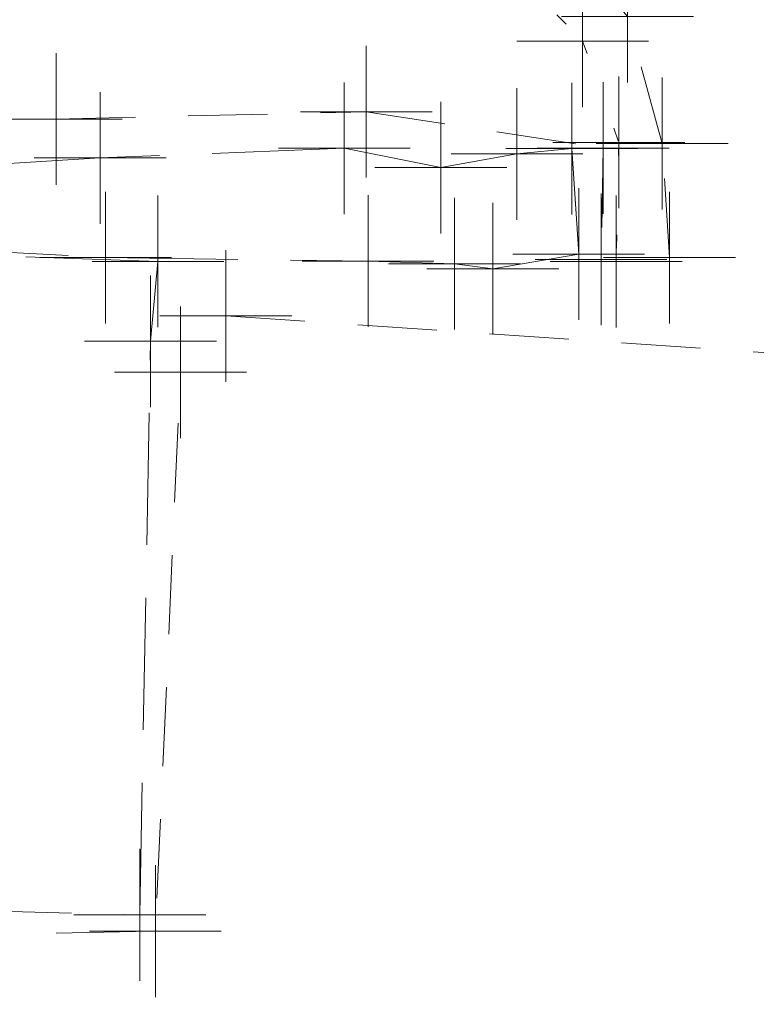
# Model space of a CAD drawing. Extents: x 146022 to 147316, y 438423 to 438809.
# Tile 256 of 322: x 147088.55 to 147094.13, y 438605.2 to 438612.68. Entities that reach past the tile are written whole.
import ezdxf

# ---------------------------------------------------------------- set-up
doc = ezdxf.new("R2010")
doc.units = 0
doc.header["$MEASUREMENT"] = 0
for name, pattern in [('DGN Style 1', [0.6026886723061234, 0.001002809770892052, -0.6016858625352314]), ('DGN Style 2', [1.0028097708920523, 0.6016858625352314, -0.4011239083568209]), ('DGN Style 3', [1.403933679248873, 1.002809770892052, -0.4011239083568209]), ('fenceex', [0.9999979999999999, 0.8499983, -0.07499984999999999, -0.07499984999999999])]:
    doc.linetypes.add(name, pattern=pattern)
for name, color, linetype, lineweight in [('BR_X_SV_Abut', 230, 'DGN Style 3', 0), ('PV_X_Curb', 120, 'DGN Style 1', 0), ('RD_X_Fence', 230, 'fenceex', 0), ('SV_X_Break_Lines', 4, 'DGN Style 2', 0), ('SV_X_Top_of_Bank', 97, 'DGN Style 2', 0)]:
    doc.layers.add(name, color=color, linetype=linetype, lineweight=lineweight)
doc.layers.add('SV_X_Shot_Marker (Construction)', color=40, linetype='Continuous', lineweight=0, transparency=0.5)

# ---------------------------------------------------------------- blocks, each defined once
blk = doc.blocks.new('SVPT_140')
at = {"layer": 'SV_X_Shot_Marker (Construction)', "transparency": 33554495}
for p, q in [((0, 0.02500000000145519), (0, -0.02499999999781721)), ((-0.0250000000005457, 3.637978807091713e-12), (0.0249999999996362, 3.637978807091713e-12))]:
    blk.add_line(p, q, dxfattribs=at)
blk.add_point((0, 3.637978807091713e-12), dxfattribs=at)
blk = doc.blocks.new('SVPT_411')
at = {"layer": 'SV_X_Shot_Marker (Construction)', "transparency": 33554495}
for p, q in [((9.094947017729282e-13, 0.02500000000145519), (9.094947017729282e-13, -0.02500000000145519)), ((-0.0249999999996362, 0), (0.0250000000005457, 0))]:
    blk.add_line(p, q, dxfattribs=at)
blk.add_point((9.094947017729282e-13, 0), dxfattribs=at)
blk = doc.blocks.new('SVPT_412')
at = {"layer": 'SV_X_Shot_Marker (Construction)', "transparency": 33554495}
for p, q in [((0, 0.02500000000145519), (0, -0.02500000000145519)), ((-0.0249999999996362, 0), (0.0250000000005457, 0))]:
    blk.add_line(p, q, dxfattribs=at)
blk.add_point((0, 0), dxfattribs=at)
blk = doc.blocks.new('SVPT_413')
at = {"layer": 'SV_X_Shot_Marker (Construction)', "transparency": 33554495}
for p, q in [((9.094947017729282e-13, 0.02500000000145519), (9.094947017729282e-13, -0.02500000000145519)), ((-0.02499999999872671, 0), (0.02500000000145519, 0))]:
    blk.add_line(p, q, dxfattribs=at)
blk.add_point((9.094947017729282e-13, 0), dxfattribs=at)
blk = doc.blocks.new('SVPT_414')
at = {"layer": 'SV_X_Shot_Marker (Construction)', "transparency": 33554495}
for p, q in [((-9.094947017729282e-13, 0.02499999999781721), (-9.094947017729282e-13, -0.02500000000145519)), ((-0.0250000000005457, 0), (0.0249999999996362, 0))]:
    blk.add_line(p, q, dxfattribs=at)
blk.add_point((-9.094947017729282e-13, 0), dxfattribs=at)
blk = doc.blocks.new('SVPT_415')
at = {"layer": 'SV_X_Shot_Marker (Construction)', "transparency": 33554495}
for p, q in [((9.094947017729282e-13, 0.02499999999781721), (9.094947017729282e-13, -0.02500000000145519)), ((-0.0249999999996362, 0), (0.0250000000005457, 0))]:
    blk.add_line(p, q, dxfattribs=at)
blk.add_point((9.094947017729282e-13, 0), dxfattribs=at)
blk = doc.blocks.new('SVPT_416')
at = {"layer": 'SV_X_Shot_Marker (Construction)', "transparency": 33554495}
for p, q in [((0, 0.02500000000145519), (0, -0.02499999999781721)), ((-0.0249999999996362, 0), (0.0250000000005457, 0))]:
    blk.add_line(p, q, dxfattribs=at)
blk.add_point((0, 0), dxfattribs=at)
blk = doc.blocks.new('SVPT_417')
at = {"layer": 'SV_X_Shot_Marker (Construction)', "transparency": 33554495}
for p, q in [((0, 0.02499999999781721), (0, -0.02500000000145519)), ((-0.0250000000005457, 0), (0.0249999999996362, 0))]:
    blk.add_line(p, q, dxfattribs=at)
blk.add_point((0, 0), dxfattribs=at)
blk = doc.blocks.new('SVPT_418')
at = {"layer": 'SV_X_Shot_Marker (Construction)', "transparency": 33554495}
for p, q in [((9.094947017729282e-13, 0.02499999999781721), (9.094947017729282e-13, -0.02500000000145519)), ((-0.0249999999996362, -3.637978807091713e-12), (0.0250000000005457, -3.637978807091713e-12))]:
    blk.add_line(p, q, dxfattribs=at)
blk.add_point((9.094947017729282e-13, -3.637978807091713e-12), dxfattribs=at)
blk = doc.blocks.new('SVPT_419')
at = {"layer": 'SV_X_Shot_Marker (Construction)', "transparency": 33554495}
for p, q in [((0, 0.02499999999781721), (0, -0.02500000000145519)), ((-0.0249999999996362, 0), (0.0250000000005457, 0))]:
    blk.add_line(p, q, dxfattribs=at)
blk.add_point((0, 0), dxfattribs=at)
blk = doc.blocks.new('SVPT_420')
at = {"layer": 'SV_X_Shot_Marker (Construction)', "transparency": 33554495}
for p, q in [((0, 0.02499999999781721), (0, -0.02500000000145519)), ((-0.0249999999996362, 0), (0.0250000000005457, 0))]:
    blk.add_line(p, q, dxfattribs=at)
blk.add_point((0, 0), dxfattribs=at)
blk = doc.blocks.new('SVPT_423')
at = {"layer": 'SV_X_Shot_Marker (Construction)', "transparency": 33554495}
for p, q in [((0, 0.02500000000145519), (0, -0.02499999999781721)), ((-0.0249999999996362, 0), (0.0250000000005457, 0))]:
    blk.add_line(p, q, dxfattribs=at)
blk.add_point((0, 0), dxfattribs=at)
blk = doc.blocks.new('SVPT_424')
at = {"layer": 'SV_X_Shot_Marker (Construction)', "transparency": 33554495}
for p, q in [((0, 0.02499999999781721), (0, -0.02500000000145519)), ((-0.0249999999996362, 0), (0.0250000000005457, 0))]:
    blk.add_line(p, q, dxfattribs=at)
blk.add_point((0, 0), dxfattribs=at)
blk = doc.blocks.new('SVPT_425')
at = {"layer": 'SV_X_Shot_Marker (Construction)', "transparency": 33554495}
for p, q in [((0, 0.02499999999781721), (0, -0.02500000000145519)), ((-0.0249999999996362, 0), (0.0249999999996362, 0))]:
    blk.add_line(p, q, dxfattribs=at)
blk.add_point((0, 0), dxfattribs=at)
blk = doc.blocks.new('SVPT_426')
at = {"layer": 'SV_X_Shot_Marker (Construction)', "transparency": 33554495}
for p, q in [((0, 0.02500000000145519), (0, -0.02499999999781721)), ((-0.0250000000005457, 0), (0.0249999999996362, 0))]:
    blk.add_line(p, q, dxfattribs=at)
blk.add_point((0, 0), dxfattribs=at)
blk = doc.blocks.new('SVPT_430')
at = {"layer": 'SV_X_Shot_Marker (Construction)', "transparency": 33554495}
for p, q in [((0, 0.02500000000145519), (0, -0.02499999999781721)), ((-0.0249999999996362, 0), (0.0250000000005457, 0))]:
    blk.add_line(p, q, dxfattribs=at)
blk.add_point((0, 0), dxfattribs=at)
blk = doc.blocks.new('SVPT_431')
at = {"layer": 'SV_X_Shot_Marker (Construction)', "transparency": 33554495}
for p, q in [((9.094947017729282e-13, 0.02499999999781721), (9.094947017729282e-13, -0.02500000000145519)), ((-0.02499999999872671, 0), (0.02500000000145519, 0))]:
    blk.add_line(p, q, dxfattribs=at)
blk.add_point((9.094947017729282e-13, 0), dxfattribs=at)
blk = doc.blocks.new('SVPT_432')
at = {"layer": 'SV_X_Shot_Marker (Construction)', "transparency": 33554495}
for p, q in [((0, 0.02500000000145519), (0, -0.02500000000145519)), ((-0.0249999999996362, 0), (0.0249999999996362, 0))]:
    blk.add_line(p, q, dxfattribs=at)
blk.add_point((0, 0), dxfattribs=at)
blk = doc.blocks.new('SVPT_433')
at = {"layer": 'SV_X_Shot_Marker (Construction)', "transparency": 33554495}
for p, q in [((-9.094947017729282e-13, 0.02500000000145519), (-9.094947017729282e-13, -0.02499999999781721)), ((-0.0250000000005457, 0), (0.0249999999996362, 0))]:
    blk.add_line(p, q, dxfattribs=at)
blk.add_point((-9.094947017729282e-13, 0), dxfattribs=at)
blk = doc.blocks.new('SVPT_434')
at = {"layer": 'SV_X_Shot_Marker (Construction)', "transparency": 33554495}
for p, q in [((9.094947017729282e-13, 0.02500000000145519), (9.094947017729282e-13, -0.02500000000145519)), ((-0.0249999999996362, 0), (0.0250000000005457, 0))]:
    blk.add_line(p, q, dxfattribs=at)
blk.add_point((9.094947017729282e-13, 0), dxfattribs=at)
blk = doc.blocks.new('SVPT_435')
at = {"layer": 'SV_X_Shot_Marker (Construction)', "transparency": 33554495}
for p, q in [((0, 0.02499999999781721), (0, -0.02500000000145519)), ((-0.0250000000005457, 0), (0.0249999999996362, 0))]:
    blk.add_line(p, q, dxfattribs=at)
blk.add_point((0, 0), dxfattribs=at)
blk = doc.blocks.new('SVPT_438')
at = {"layer": 'SV_X_Shot_Marker (Construction)', "transparency": 33554495}
for p, q in [((0, 0.02500000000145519), (0, -0.02499999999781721)), ((-0.0249999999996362, 0), (0.0250000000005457, 0))]:
    blk.add_line(p, q, dxfattribs=at)
blk.add_point((0, 0), dxfattribs=at)
blk = doc.blocks.new('SVPT_440')
at = {"layer": 'SV_X_Shot_Marker (Construction)', "transparency": 33554495}
for p, q in [((9.094947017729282e-13, 0.02500000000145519), (9.094947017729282e-13, -0.02499999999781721)), ((-0.02499999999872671, 0), (0.02500000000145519, 0))]:
    blk.add_line(p, q, dxfattribs=at)
blk.add_point((9.094947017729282e-13, 0), dxfattribs=at)
blk = doc.blocks.new('SVPT_441')
at = {"layer": 'SV_X_Shot_Marker (Construction)', "transparency": 33554495}
for p, q in [((9.094947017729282e-13, 0.02500000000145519), (9.094947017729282e-13, -0.02500000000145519)), ((-0.02499999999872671, 0), (0.0250000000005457, 0))]:
    blk.add_line(p, q, dxfattribs=at)
blk.add_point((9.094947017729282e-13, 0), dxfattribs=at)
blk = doc.blocks.new('SVPT_442')
at = {"layer": 'SV_X_Shot_Marker (Construction)', "transparency": 33554495}
for p, q in [((0, 0.02499999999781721), (0, -0.02500000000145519)), ((-0.0250000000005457, 0), (0.0249999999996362, 0))]:
    blk.add_line(p, q, dxfattribs=at)
blk.add_point((0, 0), dxfattribs=at)
blk = doc.blocks.new('SVPT_443')
at = {"layer": 'SV_X_Shot_Marker (Construction)', "transparency": 33554495}
for p, q in [((9.094947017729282e-13, 0.02500000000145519), (9.094947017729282e-13, -0.02499999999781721)), ((-0.0249999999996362, 0), (0.0250000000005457, 0))]:
    blk.add_line(p, q, dxfattribs=at)
blk.add_point((9.094947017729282e-13, 0), dxfattribs=at)

msp = doc.modelspace()

# ---------------------------------------------------------------- linework, layer by layer
at = {"layer": 'BR_X_SV_Abut'}
for points in [[(147087.858, 438611.532, 1139.63), (147087.912, 438610.94, 1139.631), (147089.1970528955, 438610.8694191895, 1139.583), (147091.188, 438610.843, 1139.087), (147091.844, 438610.823, 1138.783), (147092.135, 438610.785, 1138.192), (147092.786, 438610.897, 1137.876), (147092.734, 438611.697, 1137.853), (147092.318, 438611.657, 1138.141), (147091.74, 438611.553, 1138.779), (147091.008, 438611.7, 1139.092), (147089.156, 438611.626, 1139.588), (147087.896, 438611.549, 1139.63)], [(147087.935, 438605.922, 1133.411), (147089.457, 438605.881, 1133.4), (147089.538, 438610.235, 1136.741), (147089.594, 438610.8409999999, 1136.741), (147087.856, 438610.903, 1136.75), (147087.793, 438610.2539999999, 1136.743)]]:
    msp.add_polyline3d(points, close=True, dxfattribs=at)
at = {"layer": 'PV_X_Curb'}
msp.add_polyline3d([(147087.944, 438613.71, 1136.743), (147090.673, 438613.651, 1136.744), (147092.13, 438613.214, 1136.713), (147092.816, 438612.512, 1136.706), (147093.091, 438611.744, 1136.679), (147093.07, 438610.84, 1136.698)], dxfattribs=at)
at = {"layer": 'RD_X_Fence', "extrusion": (-0.05034202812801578, -0.2081168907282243, 0.9768075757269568), "elevation": -97580.39385153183, "flags": 128}
msp.add_lwpolyline([(39841.91451449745, 450448.705613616), (39849.29186718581, 450418.6195445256), (39873.6325115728, 450422.7807813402)], dxfattribs=at)
at = {"layer": 'SV_X_Break_Lines', "extrusion": (-0.5820644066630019, -0.3186977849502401, 0.7480860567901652), "elevation": -224550.9555351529, "flags": 128}
msp.add_lwpolyline([(-314074.254352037, 254843.7128456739), (-314073.4413275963, 254845.7924062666), (-314077.0708610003, 254848.7384504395)], dxfattribs=at)
at = {"layer": 'SV_X_Break_Lines'}
for points in [[(147093.475, 438610.87, 1135.585), (147093.419, 438611.736, 1135.887), (147093.157, 438612.7, 1135.688), (147092.596, 438613.352, 1135.918)], [(147087.87, 438611.932, 1136.792), (147088.822, 438611.921, 1136.771), (147091.175, 438611.977, 1136.763), (147092.972, 438611.701, 1136.708), (147092.956, 438610.856, 1136.716)]]:
    msp.add_polyline3d(points, dxfattribs=at)
at = {"layer": 'SV_X_Top_of_Bank'}
msp.add_polyline3d([(147090.109, 438610.427, 1134.882), (147107.639, 438609.234, 1135.665), (147126.114, 438609.4549999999, 1135.054), (147147.857, 438609.155, 1134.653), (147172.032, 438609.495, 1133.948), (147190.688, 438609.56, 1133.31), (147207.287, 438609.371, 1132.746), (147224.257, 438608.392, 1132.133), (147245.362, 438608.597, 1131.653), (147267.015, 438608.964, 1130.922), (147288.957, 438608.918, 1130.275), (147300.885, 438609.078, 1130.011)], dxfattribs=at)

# ---------------------------------------------------------------- block references
at = {"layer": 'SV_X_Shot_Marker (Construction)', "transparency": 33554495, "xscale": 20, "yscale": 20, "zscale": 20}
for name, p in [('SVPT_435', (147093.157, 438612.7, 1135.688)), ('SVPT_430', (147092.816, 438612.512, 1136.706)), ('SVPT_424', (147091.175, 438611.977, 1136.763)), ('SVPT_423', (147088.822, 438611.921, 1136.771)), ('SVPT_431', (147093.091, 438611.744, 1136.679)), ('SVPT_419', (147091.008, 438611.7, 1139.092)), ('SVPT_416', (147092.734, 438611.697, 1137.853)), ('SVPT_425', (147092.972, 438611.701, 1136.708)), ('SVPT_434', (147093.419, 438611.736, 1135.887)), ('SVPT_420', (147089.156, 438611.626, 1139.588)), ('SVPT_417', (147092.318, 438611.657, 1138.141)), ('SVPT_418', (147091.74, 438611.553, 1138.779)), ('SVPT_411', (147089.1970528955, 438610.8694191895, 1139.583)), ('SVPT_415', (147092.786, 438610.897, 1137.876)), ('SVPT_426', (147092.956, 438610.856, 1136.716)), ('SVPT_433', (147093.475, 438610.87, 1135.585)), ('SVPT_443', (147089.594, 438610.841, 1136.741)), ('SVPT_412', (147091.188, 438610.843, 1139.087)), ('SVPT_413', (147091.844, 438610.823, 1138.783)), ('SVPT_414', (147092.135, 438610.785, 1138.192)), ('SVPT_432', (147093.07, 438610.84, 1136.698)), ('SVPT_140', (147090.109, 438610.427, 1134.882)), ('SVPT_442', (147089.538, 438610.235, 1136.741)), ('SVPT_441', (147089.765, 438609.999, 1134.624)), ('SVPT_438', (147089.457, 438605.881, 1133.4)), ('SVPT_440', (147089.575, 438605.757, 1132.669))]:
    msp.add_blockref(name, p, dxfattribs=at)

doc.saveas('drawing.dxf')
